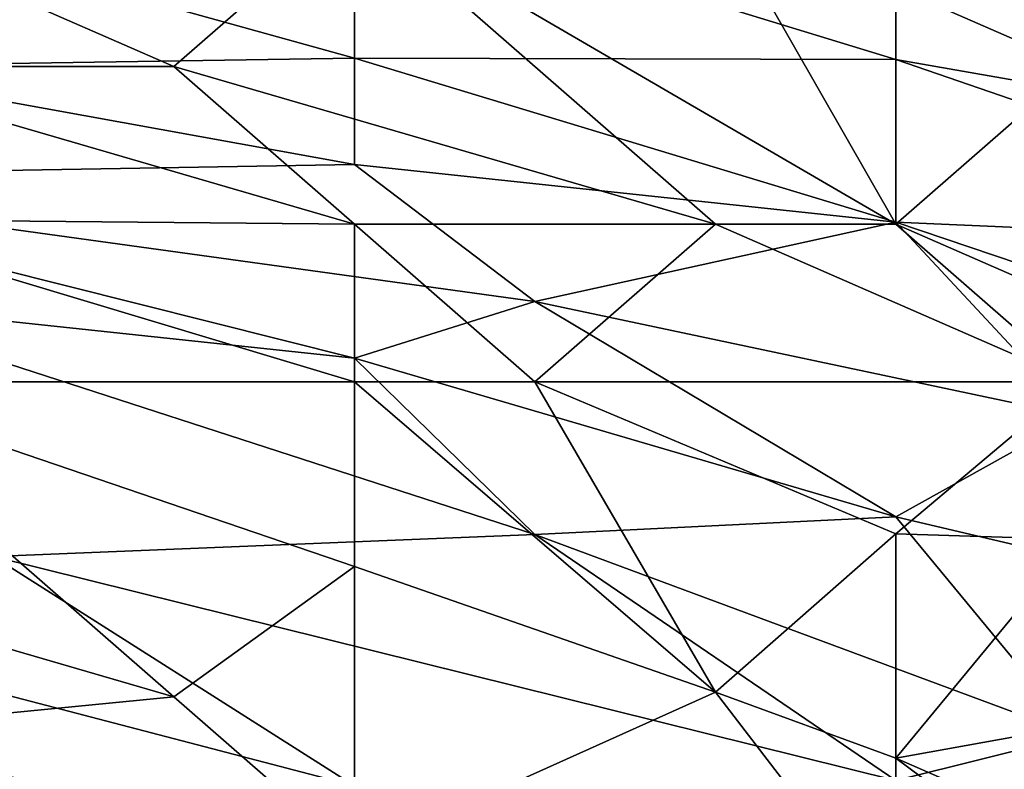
# Model space of a CAD drawing. Extents: x -161 to 11, y -10 to 160.
# Tile 475 of 499: x 0.8328 to 0.8572, y 0.2879 to 0.3064. Entities that reach past the tile are written whole.
import ezdxf

# ---------------------------------------------------------------- set-up
doc = ezdxf.new("R2010")
doc.units = 0
doc.header["$MEASUREMENT"] = 0
doc.layers.get('0').update_dxf_attribs({"linetype": 'CONTINUOUS'})

msp = doc.modelspace()

# ---------------------------------------------------------------- linework, layer by layer
for points in [[(0.841121, 0.309565, 0.580862), (0.841121, 0.305496, 0.569144), (0.827708, 0.309225, 0.57305)], [(0.841121, 0.309565, 0.580862), (0.854534, 0.309598, 0.588675), (0.854534, 0.305465, 0.576956)], [(0.841121, 0.305496, 0.569144), (0.841121, 0.309565, 0.580862), (0.854534, 0.305465, 0.576956)], [(0.854534, 0.309598, 0.588675), (0.872418, 0.306512, 0.592581), (0.872418, 0.302327, 0.580862)], [(0.854534, 0.305465, 0.576956), (0.854534, 0.309598, 0.588675), (0.872418, 0.302327, 0.580862)], [(0.841121, 0.305496, 0.569144), (0.827708, 0.305287, 0.56101), (0.827708, 0.309225, 0.57305)], [(0.83665, 0.305287, 0.735837), (0.841121, 0.309193, 0.737331), (0.827708, 0.309193, 0.736674)], [(0.83665, 0.305287, 0.735837), (0.827708, 0.309193, 0.736674), (0.827708, 0.305287, 0.735136)], [(0.850063, 0.30138, 0.735914), (0.841121, 0.309193, 0.737331), (0.83665, 0.305287, 0.735837)], [(0.854534, 0.30138, 0.736688), (0.850063, 0.309193, 0.737946), (0.841121, 0.309193, 0.737331)], [(0.841121, 0.309193, 0.737331), (0.850063, 0.30138, 0.735914), (0.854534, 0.30138, 0.736688)], [(0.850063, 0.309193, 0.737946), (0.859005, 0.305287, 0.738217), (0.859005, 0.309193, 0.738834)], [(0.850063, 0.309193, 0.737946), (0.854534, 0.30138, 0.736688), (0.859005, 0.305287, 0.738217)], [(0.827708, 0.305287, 0.56101), (0.841121, 0.305496, 0.569144), (0.841121, 0.30286, 0.561331)], [(0.841121, 0.305496, 0.569144), (0.854534, 0.305465, 0.576956), (0.854534, 0.301427, 0.565237)], [(0.841121, 0.30286, 0.561331), (0.841121, 0.305496, 0.569144), (0.854534, 0.301427, 0.565237)], [(0.854534, 0.305465, 0.576956), (0.872418, 0.302327, 0.580862), (0.867947, 0.30084, 0.57305)], [(0.854534, 0.301427, 0.565237), (0.854534, 0.305465, 0.576956), (0.867947, 0.30084, 0.57305)], [(0.841121, 0.30286, 0.561331), (0.823237, 0.302558, 0.549612), (0.827708, 0.305287, 0.56101)], [(0.827708, 0.305287, 0.735136), (0.841121, 0.30138, 0.734623), (0.83665, 0.305287, 0.735837)], [(0.827708, 0.305287, 0.735136), (0.827708, 0.301505, 0.733206), (0.841121, 0.30138, 0.734623)], [(0.841121, 0.30138, 0.734623), (0.850063, 0.30138, 0.735914), (0.83665, 0.305287, 0.735837)], [(0.863476, 0.297474, 0.737), (0.859005, 0.305287, 0.738217), (0.854534, 0.30138, 0.736688)], [(0.823237, 0.302558, 0.549612), (0.841121, 0.30286, 0.561331), (0.845592, 0.299464, 0.553519)], [(0.841121, 0.30286, 0.561331), (0.854534, 0.301427, 0.565237), (0.845592, 0.299464, 0.553519)], [(0.845592, 0.299464, 0.553519), (0.841121, 0.298058, 0.545706), (0.823237, 0.302558, 0.549612)], [(0.827708, 0.299485, 0.5418), (0.823237, 0.302558, 0.549612), (0.841121, 0.298058, 0.545706)], [(0.827708, 0.301505, 0.733206), (0.841121, 0.297474, 0.7326), (0.841121, 0.30138, 0.734623)], [(0.841121, 0.297474, 0.7326), (0.827708, 0.301505, 0.733206), (0.827708, 0.297474, 0.730295)], [(0.845592, 0.299464, 0.553519), (0.854534, 0.301427, 0.565237), (0.859005, 0.296624, 0.553519)], [(0.854534, 0.301427, 0.565237), (0.867947, 0.30084, 0.57305), (0.867947, 0.296891, 0.561331)], [(0.859005, 0.296624, 0.553519), (0.854534, 0.301427, 0.565237), (0.867947, 0.296891, 0.561331)], [(0.845592, 0.297474, 0.733434), (0.850063, 0.30138, 0.735914), (0.841121, 0.30138, 0.734623)], [(0.845592, 0.297474, 0.733434), (0.841121, 0.30138, 0.734623), (0.841121, 0.297474, 0.7326)], [(0.850063, 0.30138, 0.735914), (0.845592, 0.297474, 0.733434), (0.859005, 0.297474, 0.736046)], [(0.859005, 0.297474, 0.736046), (0.854534, 0.30138, 0.736688), (0.850063, 0.30138, 0.735914)], [(0.859005, 0.297474, 0.736046), (0.863476, 0.297474, 0.737), (0.854534, 0.30138, 0.736688)], [(0.841121, 0.298058, 0.545706), (0.845592, 0.293687, 0.533987), (0.827708, 0.299485, 0.5418)], [(0.832179, 0.293143, 0.522269), (0.827708, 0.299485, 0.5418), (0.845592, 0.293687, 0.533987)], [(0.841121, 0.298058, 0.545706), (0.845592, 0.299464, 0.553519), (0.854534, 0.294126, 0.5418)], [(0.845592, 0.299464, 0.553519), (0.859005, 0.296624, 0.553519), (0.854534, 0.294126, 0.5418)], [(0.845592, 0.293687, 0.533987), (0.841121, 0.298058, 0.545706), (0.854534, 0.294126, 0.5418)], [(0.841121, 0.292899, 0.7293), (0.841121, 0.297474, 0.7326), (0.827708, 0.297474, 0.730295)], [(0.841121, 0.292899, 0.7293), (0.827708, 0.297474, 0.730295), (0.83665, 0.289662, 0.724963)], [(0.827708, 0.297474, 0.730295), (0.827708, 0.292266, 0.725394), (0.83665, 0.289662, 0.724963)], [(0.841121, 0.297474, 0.7326), (0.841121, 0.292899, 0.7293), (0.850063, 0.289778, 0.7293)], [(0.850063, 0.289778, 0.7293), (0.845592, 0.297474, 0.733434), (0.841121, 0.297474, 0.7326)], [(0.854534, 0.293704, 0.733206), (0.859005, 0.297474, 0.736046), (0.845592, 0.297474, 0.733434)], [(0.854534, 0.293704, 0.733206), (0.845592, 0.297474, 0.733434), (0.850063, 0.289778, 0.7293)], [(0.859005, 0.297474, 0.736046), (0.854534, 0.293704, 0.733206), (0.859005, 0.293568, 0.734169)], [(0.859005, 0.296624, 0.553519), (0.863476, 0.292022, 0.5418), (0.854534, 0.294126, 0.5418)], [(0.845592, 0.293687, 0.533987), (0.854534, 0.294126, 0.5418), (0.859005, 0.288707, 0.526175)], [(0.863476, 0.292022, 0.5418), (0.859005, 0.288707, 0.526175), (0.854534, 0.294126, 0.5418)], [(0.832179, 0.293143, 0.522269), (0.845592, 0.293687, 0.533987), (0.854534, 0.287593, 0.518362)], [(0.845592, 0.293687, 0.533987), (0.859005, 0.288707, 0.526175), (0.854534, 0.287593, 0.518362)], [(0.854534, 0.288141, 0.7293), (0.854534, 0.293704, 0.733206), (0.850063, 0.289778, 0.7293)], [(0.859005, 0.293568, 0.734169), (0.854534, 0.293704, 0.733206), (0.854534, 0.288141, 0.7293)], [(0.863476, 0.289757, 0.733206), (0.859005, 0.293568, 0.734169), (0.854534, 0.288141, 0.7293)], [(0.827708, 0.290964, 0.51055), (0.832179, 0.293143, 0.522269), (0.841121, 0.287455, 0.506644)], [(0.841121, 0.287455, 0.506644), (0.832179, 0.293143, 0.522269), (0.854534, 0.287593, 0.518362)], [(0.841121, 0.292899, 0.7293), (0.83665, 0.289662, 0.724963), (0.841121, 0.285755, 0.722243)], [(0.850063, 0.289778, 0.7293), (0.841121, 0.292899, 0.7293), (0.841121, 0.285755, 0.722243)], [(0.83665, 0.289662, 0.724963), (0.827708, 0.292266, 0.725394), (0.827708, 0.288789, 0.721487)], [(0.827708, 0.290964, 0.51055), (0.841121, 0.287455, 0.506644), (0.827708, 0.286637, 0.491019)], [(0.854534, 0.283955, 0.725394), (0.850063, 0.289778, 0.7293), (0.841121, 0.285755, 0.722243)], [(0.854534, 0.288141, 0.7293), (0.850063, 0.289778, 0.7293), (0.854534, 0.283955, 0.725394)], [(0.868916, 0.281849, 0.7293), (0.863476, 0.289757, 0.733206), (0.854534, 0.288141, 0.7293)], [(0.827708, 0.288789, 0.721487), (0.841121, 0.285755, 0.722243), (0.83665, 0.289662, 0.724963)], [(0.841121, 0.285755, 0.722243), (0.827708, 0.288789, 0.721487), (0.827708, 0.285755, 0.717656)], [(0.854534, 0.287593, 0.518362), (0.859005, 0.288707, 0.526175), (0.867947, 0.285471, 0.522269)], [(0.867947, 0.278162, 0.725394), (0.854534, 0.288141, 0.7293), (0.854534, 0.283955, 0.725394)], [(0.854534, 0.288141, 0.7293), (0.867947, 0.278162, 0.725394), (0.868916, 0.281849, 0.7293)]]:
    msp.add_3dface(points)

doc.saveas('drawing.dxf')
